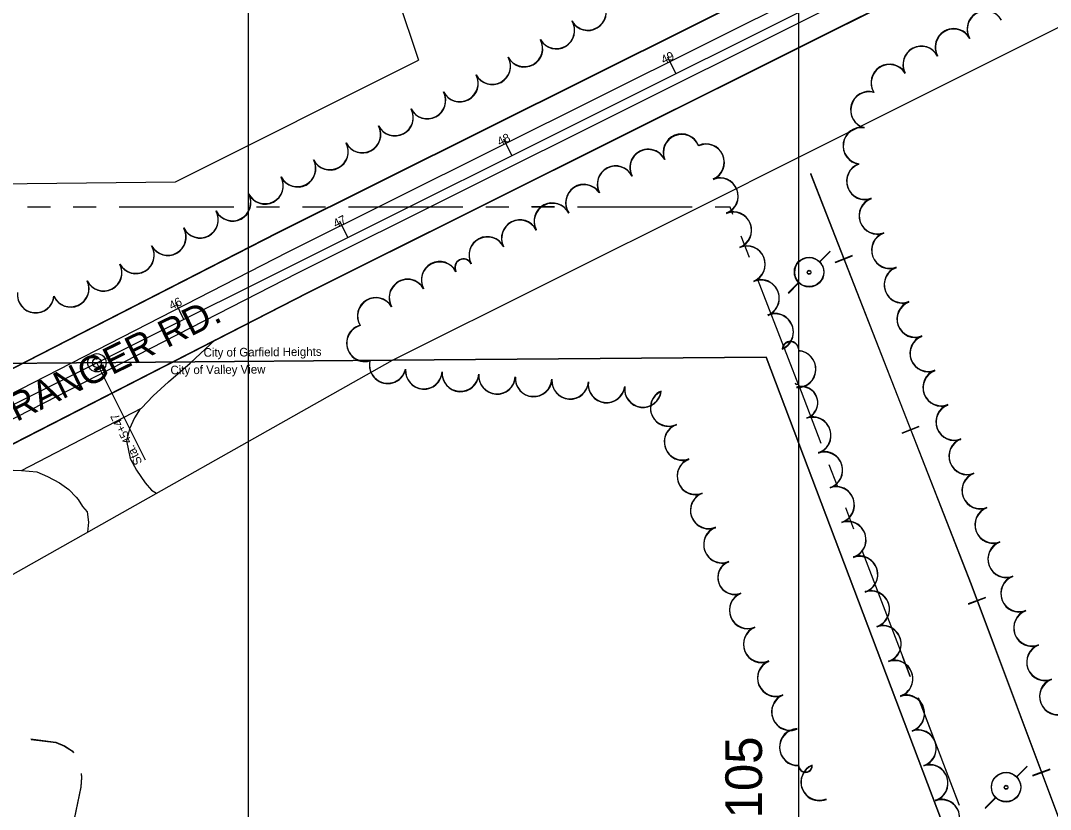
# Model space of a CAD drawing. Extents: x -25029 to 2274964, y -81170 to 687028.
# Drawn here: x -173 to 389, y -66170 to -65740 of the extents above; entities that cross this region are included whole.
import ezdxf

# ---------------------------------------------------------------- set-up
doc = ezdxf.new("R2010")
doc.units = 0
for name, color, linetype in [('60', 7, 'Continuous'), ('81911BEA - GE_X_CL_20', 7, 'Continuous'), ('81911BEA - GE_X_CL_50', 7, 'Continuous'), ('81911BEA - RW_X_Fee_RW', 7, 'Continuous'), ('BLDG', 7, 'Continuous'), ('DIVISIONS', 7, 'Continuous'), ('DV_X_Corp_Line', 7, 'Continuous'), ('GE_X_CL_100', 7, 'Continuous'), ('PM_P_CL_Double_Solid', 7, 'Continuous'), ('PM_P_Lane_Line', 7, 'Continuous'), ('PV_X_Driveway', 7, 'Continuous'), ('PV_X_Shoulder', 7, 'Continuous'), ('ROAD', 7, 'Continuous'), ('ROAD-NAME', 7, 'Continuous'), ('RR', 7, 'Continuous'), ('TI_BORDER', 7, 'Continuous'), ('TI_SHEET', 7, 'Continuous'), ('TRANSPWRLN', 7, 'Continuous'), ('TREES', 7, 'Continuous')]:
    doc.layers.add(name, color=color, linetype=linetype)

msp = doc.modelspace()

# ---------------------------------------------------------------- linework, layer by layer
at = {"layer": '60'}
msp.add_lwpolyline([(251.64, -64748.36), (5251.64, -64748.36), (5251.64, -68748.36), (251.64, -68748.36)], close=True, dxfattribs=at)
at = {"layer": '81911BEA - GE_X_CL_20'}
for p, q in [((-131.08, -65926.43), (600.17, -65561.21)), ((-531.62, -66126.47), (-131.08, -65926.43))]:
    msp.add_line(p, q, dxfattribs=at)
at = {"layer": '81911BEA - GE_X_CL_50'}
for p, q in [((184.71, -65768.71), (182.48, -65764.23)), ((95.25, -65813.39), (93.01, -65808.92)), ((5.79, -65858.07), (3.55, -65853.6)), ((-83.68, -65902.75), (-85.91, -65898.28)), ((-104.54, -65979.56), (-131.08, -65926.43))]:
    msp.add_line(p, q, dxfattribs=at)
msp.add_circle((-131.08, -65926.43), 2.5, dxfattribs=at)
at = {"layer": '81911BEA - RW_X_Fee_RW'}
for p, q in [((-66.13, -65431.3), (44.31, -65761.45)), ((-88.29, -65827.69), (44.31, -65761.45)), ((-186.67, -65828.86), (-88.29, -65827.69)), ((30.13, -65925.03), (202, -65839.17)), ((-178.13, -66042.37), (30.13, -65925.03))]:
    msp.add_line(p, q, dxfattribs=at)
msp.add_lwpolyline([(202, -65839.17), (246.96, -65816.71), (381.85, -65749.32), (461.95, -65709.3), (658.48, -65611.12)], dxfattribs=at)
at = {"layer": 'BLDG'}
for points in [[(-167.06, -66131.55), (-153.53, -66133.27), (-148.78, -66135.35), (-144.53, -66138.08), (-143.85, -66138.97)], [(-167.03, -66131.74), (-153.5, -66133.47), (-148.75, -66135.55), (-144.5, -66138.28), (-143.82, -66139.17)], [(-139.68, -66150.4), (-139.55, -66152.32), (-139.9, -66157.57), (-143.47, -66175.02)], [(-139.65, -66150.6), (-139.52, -66152.52), (-139.87, -66157.77), (-143.44, -66175.22)]]:
    msp.add_lwpolyline(points, dxfattribs=at)
at = {"layer": 'DIVISIONS'}
for p, q in [((-156.48, -65841.59), (-168.98, -65841.59)), ((-131.48, -65841.59), (-143.98, -65841.59)), ((-56.48, -65841.59), (-118.98, -65841.59)), ((-31.48, -65841.59), (-43.98, -65841.59)), ((-6.48, -65841.59), (-18.98, -65841.59)), ((68.52, -65841.59), (6.02, -65841.59)), ((93.52, -65841.59), (81.02, -65841.59)), ((118.45, -65841.36), (105.95, -65841.36)), ((118.52, -65841.59), (106.02, -65841.59)), ((193.52, -65841.59), (131.02, -65841.59)), ((224.73, -65868.97), (220.24, -65857.3)), ((251.64, -65938.8), (229.23, -65880.63)), ((263.86, -65970.43), (251.64, -65938.49)), ((272.8, -65993.78), (268.33, -65982.11)), ((281.73, -66017.13), (277.26, -66005.45)), ((308.53, -66087.18), (286.2, -66028.8)), ((312.5, -66097.43), (308.49, -66086.93)), ((312.54, -66097.68), (308.53, -66087.18)), ((339.24, -66167.49), (316.97, -66109.11)), ((339.27, -66167.75), (317, -66109.36))]:
    msp.add_line(p, q, dxfattribs=at)
msp.add_lwpolyline([(215.74, -65845.64), (214.18, -65841.59), (206.02, -65841.59)], dxfattribs=at)
at = {"layer": 'DV_X_Corp_Line'}
for p, q in [((233.83, -65923.27), (30.13, -65925.03)), ((233.83, -65923.27), (30.13, -65925.03)), ((30.13, -65925.03), (233.83, -65923.27)), ((30.13, -65925.03), (233.83, -65923.27)), ((351.15, -66233.25), (233.83, -65923.27)), ((351.15, -66233.25), (233.83, -65923.27)), ((233.83, -65923.27), (351.15, -66233.25)), ((233.83, -65923.27), (351.15, -66233.25)), ((30.13, -65925.03), (-288.66, -65927.79)), ((30.13, -65925.03), (-288.66, -65927.79)), ((-288.66, -65927.79), (30.13, -65925.03)), ((-288.66, -65927.79), (30.13, -65925.03))]:
    msp.add_line(p, q, dxfattribs=at)
at = {"layer": 'GE_X_CL_100'}
for p, q in [((184.71, -65768.71), (180.24, -65759.76)), ((95.25, -65813.39), (90.78, -65804.44)), ((5.79, -65858.07), (1.32, -65849.12)), ((-83.68, -65902.75), (-88.15, -65893.8))]:
    msp.add_line(p, q, dxfattribs=at)
msp.add_circle((-131.08, -65926.43), 5, dxfattribs=at)
at = {"layer": 'PM_P_CL_Double_Solid'}
msp.add_lwpolyline([(-200.67, -65954.93), (-27.12, -65866.13), (256.92, -65724.32)], dxfattribs=at)
at = {"layer": 'PM_P_Lane_Line'}
for points in [[(246.2, -65743.72), (454.01, -65639.98), (667.02, -65537.11), (757.67, -65496.88), (816.29, -65474.19), (872, -65454.03), (921.14, -65436.39), (975.16, -65420.52), (1034.1, -65403.46), (1092.93, -65388.28), (1152.46, -65375.17), (1237.89, -65358.2), (1320.58, -65346.24), (1449.66, -65334.87), (1545.82, -65328.2), (1632.72, -65327.31), (1718.06, -65326.2), (1752.95, -65326.04)], [(-211.11, -65974.39), (-21.45, -65877.35), (246.2, -65743.72)]]:
    msp.add_lwpolyline(points, dxfattribs=at)
at = {"layer": 'PV_X_Driveway'}
for points in [[(-107.44, -65951.55), (-110.66, -65956.36), (-113.29, -65962.41), (-115.01, -65968.92), (-112.97, -65978.66), (-109.54, -65984.91), (-104.74, -65991.94), (-101.29, -65995.91), (-98.53, -65997.52)], [(-172.31, -65985.1), (-163.86, -65985.96), (-157.97, -65988.44), (-151.47, -65991.84), (-146.35, -65995.52), (-142.44, -65999.66), (-141.39, -66000.88), (-138.99, -66004.7), (-136.44, -66007.75), (-135.73, -66013.38), (-136.15, -66018.72)]]:
    msp.add_lwpolyline(points, dxfattribs=at)
at = {"layer": 'PV_X_Shoulder'}
msp.add_lwpolyline([(-192.67, -65989.67), (-182.94, -65985.92), (-176.71, -65984.91), (-172.31, -65985.1), (-106.77, -65951.21), (-100.49, -65944.43), (-92.08, -65936.76), (-80.31, -65926.69), (-66.37, -65913.81)], dxfattribs=at)
at = {"layer": 'ROAD'}
for points in [[(251.56, -65754.45), (459.3, -65650.75), (672.07, -65548), (762.27, -65507.96), (820.5, -65485.42), (876.07, -65465.32), (924.86, -65447.8), (978.52, -65432.05), (1037.27, -65415.04), (1095.72, -65399.95), (1154.92, -65386.91), (1239.92, -65370.03), (1321.96, -65358.16), (1450.6, -65346.84), (1546.3, -65340.2), (1632.86, -65339.31), (1718.16, -65338.19), (1753, -65338.04)], [(251.64, -65754.7), (459.39, -65651.02), (672.17, -65548.3), (762.38, -65508.27), (820.61, -65485.74), (876.18, -65465.64), (924.98, -65448.13), (978.64, -65432.38), (1037.39, -65415.38), (1095.84, -65400.3), (1155.04, -65387.27), (1240.04, -65370.4), (1322.09, -65358.54), (1450.73, -65347.23), (1546.43, -65340.6), (1632.99, -65339.72), (1718.29, -65338.62), (1753.13, -65338.47)], [(-206.13, -65944.25), (-176.68, -65929.18), (-32.54, -65855.42), (251.56, -65713.58)], [(-206.08, -65944.44), (-176.62, -65929.37), (-32.47, -65855.63), (251.64, -65713.83)], [(-205.64, -65985.07), (-16.04, -65888.06), (251.56, -65754.45)], [(-205.59, -65985.26), (-15.98, -65888.27), (251.64, -65754.7)]]:
    msp.add_lwpolyline(points, dxfattribs=at)
at = {"layer": 'RR'}
for p, q in [((271.59, -65871.47), (280.9, -65867.82)), ((271.65, -65871.72), (280.96, -65868.07)), ((308.02, -65964.6), (317.33, -65960.95)), ((308.07, -65964.85), (317.38, -65961.2)), ((344.29, -66057.7), (353.66, -66054.19)), ((344.33, -66057.96), (353.7, -66054.45)), ((379.37, -66151.35), (388.73, -66147.84)), ((379.4, -66151.61), (388.76, -66148.1))]:
    msp.add_line(p, q, dxfattribs=at)
for points in [[(258.02, -65823.08), (345.59, -66046.92), (533.83, -66549.43), (627.02, -66798.41), (676.61, -66922.45)], [(258.09, -65823.33), (345.63, -66047.18), (533.81, -66549.71), (626.97, -66798.7), (676.54, -66922.75)]]:
    msp.add_lwpolyline(points, dxfattribs=at)
at = {"layer": 'TI_BORDER'}
msp.add_lwpolyline([(-48.36, -64448.36), (6951.64, -64448.36), (6951.64, -69048.36), (-48.36, -69048.36)], close=True, dxfattribs=at)
at = {"layer": 'TRANSPWRLN'}
for p, q in [((262.94, -65871.3), (268.74, -65865.5)), ((263, -65871.55), (268.8, -65865.75)), ((245.94, -65888.3), (251.74, -65882.5)), ((246, -65888.55), (251.8, -65882.75)), ((246.01, -65888.23), (251.58, -65882.66)), ((246.07, -65888.48), (251.64, -65882.91)), ((370.38, -66152.12), (376.18, -66146.32)), ((370.41, -66152.38), (376.21, -66146.58)), ((353.38, -66169.12), (359.18, -66163.32)), ((353.41, -66169.38), (359.21, -66163.58))]:
    msp.add_line(p, q, dxfattribs=at)
for centre, radius in [((257.28, -65876.85), 8.01), ((257.34, -65877.1), 8.01), ((257.28, -65876.96), 1), ((257.34, -65877.21), 1), ((364.73, -66157.66), 8.01), ((364.75, -66157.92), 8.01), ((364.73, -66157.77), 1), ((364.75, -66158.04), 1)]:
    msp.add_circle(centre, radius, dxfattribs=at)
for centre, start, end in [((257.28, -65876.85), 135.3498, 224.6642), ((257.34, -65877.1), 135.3428, 224.6572)]:
    msp.add_arc(centre, 8.01, start, end, dxfattribs=at)
at = {"layer": 'TREES'}
for centre, radius, start, end in [((136.64, -65735), 10, 210.3242, 30.3242), ((136.71, -65735.23), 10, 210.3172, 30.3172), ((353.5, -65744.38), 10, 30.1356, 210.1356), ((353.58, -65744.65), 10, 30.1286, 210.1286), ((119.38, -65745.09), 10, 210.3242, 30.3242), ((119.45, -65745.33), 10, 210.3172, 30.3172), ((336.09, -65754.21), 10, 28.7254, 208.7254), ((336.16, -65754.47), 10, 28.7184, 208.7184), ((101.97, -65754.95), 10, 208.7035, 28.7035), ((102.05, -65755.18), 10, 208.6965, 28.6965), ((318.47, -65763.68), 10, 27.775, 207.775), ((318.54, -65763.93), 10, 27.768, 207.768), ((84.43, -65764.55), 10, 208.7032, 28.7032), ((84.5, -65764.78), 10, 208.6962, 28.6962), ((301.11, -65773.58), 10, 31.6658, 211.6658), ((301.18, -65773.84), 10, 31.6588, 211.6588), ((66.8, -65773.99), 10, 207.6526, 27.6526), ((66.87, -65774.22), 10, 207.6456, 27.6456), ((49.09, -65783.27), 10, 207.6526, 27.6526), ((49.16, -65783.5), 10, 207.6456, 27.6456), ((289.93, -65788.47), 10, 74.539, 254.539), ((290, -65788.73), 10, 74.532, 254.532), ((31.38, -65792.56), 10, 207.6526, 27.6526), ((31.44, -65792.78), 10, 207.6456, 27.6456), ((13.66, -65801.84), 10, 207.6526, 27.6526), ((13.73, -65802.06), 10, 207.6456, 27.6456), ((285.82, -65808.01), 10, 81.678, 261.678), ((285.89, -65808.26), 10, 81.671, 261.671), ((-4.06, -65811.12), 10, 207.6526, 27.6526), ((-3.99, -65811.34), 10, 207.6456, 27.6456), ((187.75, -65811.62), 10, 22.0819, 202.0819), ((187.82, -65811.87), 10, 22.0749, 202.0749), ((201.03, -65817.02), 10, 293.6835, 113.6835), ((169.58, -65819.93), 10, 27.0663, 207.0663), ((169.64, -65820.17), 10, 27.0593, 207.0593), ((201.1, -65817.27), 10, 293.6765, 113.6765), ((-21.77, -65820.4), 10, 207.6526, 27.6526), ((-21.71, -65820.62), 10, 207.6456, 27.6456), ((287.77, -65827.3), 10, 109.8807, 289.8807), ((287.84, -65827.56), 10, 109.8737, 289.8737), ((151.77, -65829.03), 10, 27.0668, 207.0668), ((151.83, -65829.27), 10, 27.0598, 207.0598), ((-39.49, -65829.68), 10, 207.6526, 27.6526), ((-39.42, -65829.9), 10, 207.6456, 27.6456), ((134.53, -65839.1), 10, 33.509, 213.509), ((134.59, -65839.34), 10, 33.502, 213.502), ((208.66, -65835.45), 9.95, 291.2737, 111.2737), ((208.72, -65835.7), 9.95, 291.2667, 111.2667), ((-57.2, -65838.97), 10, 207.6526, 27.6526), ((-57.14, -65839.18), 10, 207.6456, 27.6456), ((117.31, -65849.23), 10, 27.3979, 207.3979), ((117.37, -65849.46), 10, 27.3909, 207.3909), ((294.57, -65846.11), 10, 109.8807, 289.8807), ((294.64, -65846.37), 10, 109.8737, 289.8737), ((-74.92, -65848.25), 10, 207.6526, 27.6526), ((-74.86, -65848.46), 10, 207.6456, 27.6456), ((215.9, -65854.05), 10, 291.2737, 111.2737), ((215.96, -65854.29), 10, 291.2667, 111.2667), ((99.55, -65858.43), 10, 27.3979, 207.3979), ((99.61, -65858.66), 10, 27.3909, 207.3909), ((-92.51, -65857.76), 10, 209.1421, 29.1421), ((-92.45, -65857.97), 10, 209.1351, 29.1351), ((301.38, -65864.92), 10, 109.8807, 289.8807), ((301.43, -65865.18), 10, 109.8737, 289.8737), ((-109.89, -65867.65), 10, 210.1454, 30.1454), ((-109.83, -65867.86), 10, 210.1384, 30.1384), ((81.8, -65867.63), 10, 27.3979, 207.3979), ((81.86, -65867.86), 10, 27.3909, 207.3909), ((223.35, -65872.61), 10, 292.4519, 112.4519), ((223.41, -65872.86), 10, 292.4449, 112.4449), ((-127.47, -65877.18), 10, 206.7702, 26.7702), ((-127.41, -65877.38), 10, 206.7632, 26.7632), ((55.83, -65881.2), 10, 27.9475, 207.9475), ((55.89, -65881.43), 10, 27.9405, 207.9405), ((68.79, -65874.37), 4.65, 27.3979, 207.3979), ((68.85, -65874.6), 4.65, 27.3909, 207.3909), ((308.24, -65883.71), 10, 110.2449, 290.2449), ((308.29, -65883.96), 10, 110.2379, 290.2379), ((-145.46, -65885.9), 10, 204.9693, 24.9693), ((-145.4, -65886.11), 10, 204.9623, 24.9623), ((38.29, -65890.8), 10, 29.4368, 209.4368), ((38.34, -65891.03), 10, 29.4298, 209.4298), ((231.02, -65891.08), 10, 292.6415, 112.6415), ((231.07, -65891.33), 10, 292.6345, 112.6345), ((-164.47, -65889.09), 10, 174.0537, 354.0537), ((-164.42, -65889.29), 10, 174.0467, 354.0467), ((20.98, -65900.83), 10, 30.7545, 210.7545), ((21.04, -65901.05), 10, 30.7475, 210.7475), ((315.24, -65902.44), 10, 110.7512, 290.7512), ((315.29, -65902.7), 10, 110.7442, 290.7442), ((238.72, -65909.54), 10, 292.6415, 112.6415), ((238.77, -65909.79), 10, 292.6345, 112.6345), ((15.08, -65915.57), 10, 105.6249, 285.6249), ((15.14, -65915.8), 10, 105.6179, 285.6179), ((322.33, -65921.14), 10, 110.7512, 290.7512), ((322.38, -65921.4), 10, 110.7442, 290.7442), ((247.07, -65919.26), 4.54, 6.2964, 173.7176), ((247.13, -65919.51), 4.54, 6.2894, 173.7106), ((250.99, -65929.74), 10, 266.578, 86.578), ((251.04, -65929.99), 10, 266.571, 86.571), ((27.49, -65927.56), 10, 166.3698, 346.3698), ((27.55, -65927.78), 10, 166.3628, 346.3628), ((47.19, -65930.61), 10, 176.06, 356.06), ((47.24, -65930.83), 10, 176.053, 356.053), ((329.41, -65939.85), 10, 110.7512, 290.7512), ((67.14, -65931.98), 10, 176.06, 356.06), ((67.19, -65932.21), 10, 176.053, 356.053), ((87.09, -65933.35), 10, 176.06, 356.06), ((87.15, -65933.58), 10, 176.053, 356.053), ((107.05, -65934.73), 10, 176.06, 356.06), ((107.1, -65934.96), 10, 176.053, 356.053), ((126.97, -65936.1), 9.97, 176.06, 356.06), ((127.02, -65936.34), 9.97, 176.053, 356.053), ((329.46, -65940.11), 10, 110.7442, 290.7442), ((146.83, -65938.05), 10, 172.7428, 352.7428), ((146.88, -65938.29), 10, 172.7358, 352.7358), ((166.67, -65940.58), 10, 172.7315, 352.7315), ((166.72, -65940.82), 10, 172.7245, 352.7245), ((180.75, -65950.93), 10, 114.6232, 294.6232), ((250.61, -65936.98), 1.1, 206.9811, 333.0329), ((250.66, -65937.23), 1.1, 206.9741, 333.0259), ((253.2, -65948.08), 8.81, 288.6106, 108.6106), ((253.25, -65948.33), 8.81, 288.6036, 108.6036), ((180.8, -65951.17), 10, 114.6162, 294.6162), ((336.5, -65958.55), 10, 110.7512, 290.7512), ((336.55, -65958.81), 10, 110.7442, 290.7442), ((259.21, -65965.91), 10, 288.6106, 108.6106), ((259.25, -65966.16), 10, 288.6036, 108.6036), ((188.32, -65969.43), 10, 109.8845, 289.8845), ((188.37, -65969.67), 10, 109.8775, 289.8775), ((343.58, -65977.25), 10, 110.7512, 290.7512), ((343.63, -65977.51), 10, 110.7442, 290.7442), ((265.59, -65984.86), 10, 288.6106, 108.6106), ((265.63, -65985.12), 10, 288.6036, 108.6036), ((195.34, -65988.15), 10, 111.2133, 291.2133), ((195.39, -65988.4), 10, 111.2063, 291.2063), ((350.67, -65995.95), 10, 110.7512, 290.7512), ((350.71, -65996.22), 10, 110.7442, 290.7442), ((202.58, -66006.8), 10, 111.2133, 291.2133), ((202.62, -66007.04), 10, 111.2063, 291.2063), ((271.97, -66003.82), 10, 288.6106, 108.6106), ((272.01, -66004.07), 10, 288.6036, 108.6036), ((357.75, -66014.66), 10, 110.7263, 290.7263), ((357.79, -66014.92), 10, 110.7193, 290.7193), ((278.35, -66022.77), 10, 288.6106, 108.6106), ((278.39, -66023.03), 10, 288.6036, 108.6036), ((209.82, -66025.44), 10, 111.2133, 291.2133), ((209.86, -66025.69), 10, 111.2063, 291.2063), ((364.82, -66033.37), 10, 110.6393, 290.6393), ((364.86, -66033.63), 10, 110.6323, 290.6323), ((284.74, -66041.73), 10, 288.6106, 108.6106), ((216.78, -66043.37), 9.24, 111.2133, 291.2133), ((216.81, -66043.62), 9.24, 111.2063, 291.2063), ((284.77, -66041.98), 10, 288.6036, 108.6036), ((371.87, -66052.08), 10, 110.6393, 290.6393), ((371.9, -66052.35), 10, 110.6323, 290.6323), ((223.88, -66061.25), 10, 112.066, 292.066), ((223.91, -66061.5), 10, 112.059, 292.059), ((291.12, -66060.68), 10, 288.6106, 108.6106), ((291.16, -66060.94), 10, 288.6036, 108.6036), ((378.92, -66070.8), 10, 110.6393, 290.6393), ((378.95, -66071.07), 10, 110.6323, 290.6323), ((231.48, -66079.75), 10, 112.6193, 292.6193), ((231.51, -66080), 10, 112.6123, 292.6123), ((297.5, -66079.63), 10, 288.6106, 108.6106), ((297.54, -66079.89), 10, 288.6036, 108.6036), ((385.97, -66089.52), 10, 110.6393, 290.6393), ((386, -66089.78), 10, 110.6323, 290.6323), ((239.18, -66098.21), 10, 112.6593, 292.6593), ((239.21, -66098.46), 10, 112.6523, 292.6523), ((303.89, -66098.59), 10, 288.6106, 108.6106), ((303.92, -66098.85), 10, 288.6036, 108.6036), ((393.02, -66108.23), 10, 110.6393, 290.6393), ((393.05, -66108.5), 10, 110.6323, 290.6323), ((246.88, -66116.67), 10, 112.6593, 292.6593), ((246.91, -66116.92), 10, 112.6523, 292.6523), ((310.27, -66117.54), 10, 288.6106, 108.6106), ((310.3, -66117.8), 10, 288.6036, 108.6036), ((251.17, -66135.88), 10, 92.5111, 272.511), ((251.2, -66136.14), 10, 92.5041, 272.504), ((316.65, -66136.5), 10, 288.6106, 108.6106), ((316.68, -66136.76), 10, 288.6036, 108.6036), ((255.32, -66145.82), 3.71, 180.8877, 0.8877), ((255.34, -66146.07), 3.71, 180.8807, 0.8807), ((262.88, -66154.99), 10, 112.6593, 292.6593), ((262.9, -66155.24), 10, 112.6523, 292.6523), ((323.03, -66155.45), 10, 288.6106, 108.6106), ((323.06, -66155.71), 10, 288.6036, 108.6036), ((329.42, -66174.4), 10, 288.6106, 108.6106), ((329.44, -66174.67), 10, 288.6036, 108.6036)]:
    msp.add_arc(centre, radius, start, end, dxfattribs=at)

# ---------------------------------------------------------------- texts
at = {"layer": '81911BEA - GE_X_CL_50'}
for s, rotation, p in [('49', 26.539, (178.01, -65763.67)), ('48', 26.539, (88.62, -65808.32)), ('47', 26.539, (-0.82, -65852.98)), ('46', 26.539, (-90.4, -65897.72)), ('City of Garfield Heights', 0.4404, (-72.91, -65923.13)), ('City of Valley View', 0.4404, (-90.98, -65932.68)), ('Sta. 45+47', 116.539, (-106.2, -65980.75))]:
    msp.add_text(s, height=4.68, rotation=rotation, dxfattribs=at).set_placement(p)
at = {"layer": 'ROAD-NAME'}
msp.add_text('GRANGER RD.', height=14.99, rotation=26.0951, dxfattribs=at).set_placement((-189.01, -65965.64))
at = {"layer": 'TI_SHEET'}
msp.add_text('060-105', height=20, rotation=90, dxfattribs=at).set_placement((231.64, -66228.36))

doc.saveas('drawing.dxf')
